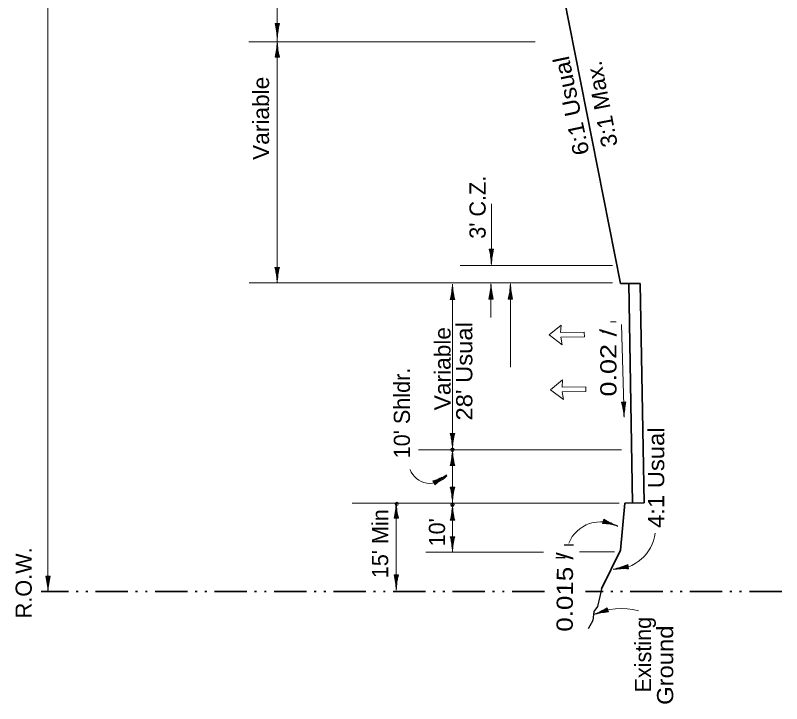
# Model space of a CAD drawing. Extents: x 2363427 to 2368559, y 6957299 to 6980140.
# Drawn here: x 2363660 to 2364324, y 6960223 to 6960819 of the extents above; entities that cross this region are included whole.
import ezdxf
from ezdxf.enums import TextEntityAlignment as Align

# ---------------------------------------------------------------- set-up
doc = ezdxf.new("R2010")
doc.units = 0
doc.header["$LTSCALE"] = 5.6
doc.header["$PDMODE"] = 32
doc.header["$PDSIZE"] = 2.8
doc.linetypes.add('DASH_DOUBLE_DOT', pattern=[9.2, 5, -1.2, 0.3, -1.2, 0.3, -1.2])
doc.linetypes.add('MEDIUM_DASHED', pattern=[4.5, 3, -1.5])
for name, color, linetype, lineweight in [('1', 7, 'Continuous', 13), ('3', 7, 'Continuous', 35), ('4', 7, 'Continuous', 13), ('40', 7, 'Continuous', 35), ('48', 7, 'Continuous', 25), ('8', 7, 'Continuous', 13)]:
    doc.layers.add(name, color=color, linetype=linetype, lineweight=lineweight)

msp = doc.modelspace()

# ---------------------------------------------------------------- linework, layer by layer
at = {"layer": '1', "linetype": 'MEDIUM_DASHED', "lineweight": 25}
msp.add_lwpolyline([(2364167.636, 6960322.531), (2364166.284, 6960316.029), (2364164.256, 6960307.359), (2364160.876, 6960303.025), (2364160.2, 6960295.077), (2364156.144, 6960287.853)], dxfattribs=at)
at = {"layer": '3'}
for p, q in [((2364122.377, 6960898.977), (2364184.144, 6960586.891)), ((2364201.167, 6960586.892), (2364184.144, 6960586.891)), ((2364194.487, 6960396.857), (2364191.166, 6960586.892)), ((2364204.485, 6960396.966), (2364201.165, 6960586.979)), ((2364187.895, 6960396.828), (2364184.039, 6960356.063)), ((2364187.895, 6960396.828), (2364204.487, 6960396.9)), ((2364184.039, 6960356.064), (2364167.636, 6960322.532))]:
    msp.add_line(p, q, dxfattribs=at)
at = {"layer": '3', "linetype": 'DASH_DOUBLE_DOT'}
for p, q in [((2364118.169, 6960320.227), (2363682.441, 6960320.227)), ((2364323.629, 6960320.227), (2364153.844, 6960320.227))]:
    msp.add_line(p, q, dxfattribs=at)
at = {"layer": '4'}
for p, q in [((2363688.107, 6960320.227), (2363688.107, 6961377.102)), ((2363886.88, 6960796.251), (2363886.88, 6960948.564)), ((2363884.965, 6960812.223), (2363888.795, 6960812.223)), ((2363885.315, 6960812.223), (2363885.315, 6960810.638)), ((2363885.815, 6960812.223), (2363885.815, 6960807.947)), ((2363886.315, 6960812.223), (2363886.315, 6960804.873)), ((2363886.815, 6960812.223), (2363886.815, 6960799.659)), ((2363887.315, 6960812.223), (2363887.315, 6960803.613)), ((2363887.815, 6960812.223), (2363887.815, 6960807.361)), ((2363888.315, 6960812.223), (2363888.315, 6960809.841)), ((2364110.255, 6960796.251), (2363862.332, 6960796.251)), ((2363886.801, 6960796.251), (2363886.801, 6960587.473)), ((2363886.923, 6960782.94), (2363886.923, 6960795.504)), ((2363885.923, 6960782.94), (2363885.923, 6960787.802)), ((2363886.423, 6960782.94), (2363886.423, 6960791.549)), ((2363887.423, 6960782.94), (2363887.423, 6960790.29)), ((2363887.923, 6960782.94), (2363887.923, 6960787.217)), ((2363888.773, 6960782.94), (2363884.943, 6960782.94)), ((2363885.423, 6960782.94), (2363885.423, 6960785.321)), ((2363888.423, 6960782.94), (2363888.423, 6960784.525)), ((2364072.296, 6960603.517), (2364072.296, 6960655.879)), ((2364070.381, 6960616.828), (2364074.211, 6960616.828)), ((2364070.381, 6960616.828), (2364074.211, 6960616.828)), ((2364070.731, 6960616.828), (2364070.731, 6960615.244)), ((2364070.731, 6960616.828), (2364070.731, 6960615.244)), ((2364071.231, 6960616.828), (2364071.231, 6960612.552)), ((2364071.231, 6960616.828), (2364071.231, 6960612.552)), ((2364071.731, 6960616.828), (2364071.731, 6960609.478)), ((2364071.731, 6960616.828), (2364071.731, 6960609.478)), ((2364072.231, 6960616.828), (2364072.231, 6960604.264)), ((2364072.231, 6960616.828), (2364072.231, 6960604.264)), ((2364072.731, 6960616.828), (2364072.731, 6960608.219)), ((2364072.731, 6960616.828), (2364072.731, 6960608.219)), ((2364073.231, 6960616.828), (2364073.231, 6960611.966)), ((2364073.231, 6960616.828), (2364073.231, 6960611.966)), ((2364073.731, 6960616.828), (2364073.731, 6960614.447)), ((2364073.731, 6960616.828), (2364073.731, 6960614.447)), ((2364177.073, 6960602.473), (2364045.363, 6960602.473)), ((2363884.887, 6960600.784), (2363888.717, 6960600.784)), ((2363884.887, 6960600.784), (2363888.717, 6960600.784)), ((2363885.237, 6960600.784), (2363885.237, 6960599.199)), ((2363885.237, 6960600.784), (2363885.237, 6960599.199)), ((2363885.737, 6960600.784), (2363885.737, 6960596.507)), ((2363885.737, 6960600.784), (2363885.737, 6960596.507)), ((2363886.237, 6960600.784), (2363886.237, 6960593.434)), ((2363886.237, 6960600.784), (2363886.237, 6960593.434)), ((2363886.737, 6960600.784), (2363886.737, 6960588.22)), ((2363886.737, 6960600.784), (2363886.737, 6960588.22)), ((2363887.237, 6960600.784), (2363887.237, 6960592.175)), ((2363887.237, 6960600.784), (2363887.237, 6960592.175)), ((2363887.737, 6960600.784), (2363887.737, 6960595.922)), ((2363887.737, 6960600.784), (2363887.737, 6960595.922)), ((2363888.237, 6960600.784), (2363888.237, 6960598.403)), ((2363888.237, 6960600.784), (2363888.237, 6960598.403)), ((2364177.073, 6960587.473), (2363862.498, 6960587.473)), ((2364038.137, 6960573.211), (2364038.137, 6960581.821)), ((2364038.137, 6960573.211), (2364038.137, 6960581.821)), ((2364038.573, 6960586.523), (2364038.573, 6960354.29)), ((2364038.637, 6960573.211), (2364038.637, 6960585.775)), ((2364038.637, 6960573.211), (2364038.637, 6960585.775)), ((2364071.471, 6960573.348), (2364071.471, 6960581.957)), ((2364071.471, 6960573.348), (2364071.471, 6960581.957)), ((2364071.906, 6960586.659), (2364071.906, 6960557.559)), ((2364071.971, 6960573.348), (2364071.971, 6960585.912)), ((2364071.971, 6960573.348), (2364071.971, 6960585.912)), ((2364088.709, 6960573.452), (2364088.709, 6960586.016)), ((2364088.709, 6960573.452), (2364088.709, 6960586.016)), ((2364088.773, 6960586.763), (2364088.773, 6960514.502)), ((2364089.209, 6960573.452), (2364089.209, 6960582.061)), ((2364089.209, 6960573.452), (2364089.209, 6960582.061)), ((2364037.137, 6960573.211), (2364037.137, 6960575.593)), ((2364037.137, 6960573.211), (2364037.137, 6960575.593)), ((2364037.637, 6960573.211), (2364037.637, 6960578.073)), ((2364037.637, 6960573.211), (2364037.637, 6960578.073)), ((2364039.137, 6960573.211), (2364039.137, 6960580.561)), ((2364039.137, 6960573.211), (2364039.137, 6960580.561)), ((2364039.637, 6960573.211), (2364039.637, 6960577.488)), ((2364039.637, 6960573.211), (2364039.637, 6960577.488)), ((2364040.137, 6960573.211), (2364040.137, 6960574.797)), ((2364040.137, 6960573.211), (2364040.137, 6960574.797)), ((2364070.471, 6960573.348), (2364070.471, 6960575.729)), ((2364070.471, 6960573.348), (2364070.471, 6960575.729)), ((2364070.971, 6960573.348), (2364070.971, 6960578.21)), ((2364070.971, 6960573.348), (2364070.971, 6960578.21)), ((2364072.471, 6960573.348), (2364072.471, 6960580.698)), ((2364072.471, 6960573.348), (2364072.471, 6960580.698)), ((2364072.971, 6960573.348), (2364072.971, 6960577.625)), ((2364072.971, 6960573.348), (2364072.971, 6960577.625)), ((2364073.471, 6960573.348), (2364073.471, 6960574.933)), ((2364073.471, 6960573.348), (2364073.471, 6960574.933)), ((2364087.209, 6960573.452), (2364087.209, 6960575.036)), ((2364087.209, 6960573.452), (2364087.209, 6960575.036)), ((2364087.709, 6960573.452), (2364087.709, 6960577.728)), ((2364087.709, 6960573.452), (2364087.709, 6960577.728)), ((2364088.209, 6960573.452), (2364088.209, 6960580.802)), ((2364088.209, 6960573.452), (2364088.209, 6960580.802)), ((2364089.709, 6960573.452), (2364089.709, 6960578.314)), ((2364089.709, 6960573.452), (2364089.709, 6960578.314)), ((2364090.209, 6960573.452), (2364090.209, 6960575.833)), ((2364090.209, 6960573.452), (2364090.209, 6960575.833)), ((2364040.487, 6960573.211), (2364036.657, 6960573.211)), ((2364040.487, 6960573.211), (2364036.657, 6960573.211)), ((2364073.821, 6960573.348), (2364069.991, 6960573.348)), ((2364073.821, 6960573.348), (2364069.991, 6960573.348)), ((2364086.859, 6960573.452), (2364090.689, 6960573.452)), ((2364086.859, 6960573.452), (2364090.689, 6960573.452)), ((2364184.959, 6960551.337), (2364187.235, 6960471.083)), ((2364188.771, 6960484.444), (2364184.943, 6960484.335)), ((2364185.423, 6960484.349), (2364185.491, 6960481.969)), ((2364185.923, 6960484.363), (2364186.061, 6960479.503)), ((2364186.423, 6960484.377), (2364186.667, 6960475.771)), ((2364186.922, 6960484.391), (2364187.279, 6960471.833)), ((2364187.422, 6960484.405), (2364187.631, 6960477.059)), ((2364187.922, 6960484.42), (2364188.043, 6960480.145)), ((2364188.421, 6960484.434), (2364188.467, 6960482.849)), ((2364036.657, 6960457.125), (2364040.487, 6960457.125)), ((2364036.657, 6960457.125), (2364040.487, 6960457.125)), ((2364037.007, 6960457.125), (2364037.007, 6960455.541)), ((2364037.007, 6960457.125), (2364037.007, 6960455.541)), ((2364037.507, 6960457.125), (2364037.507, 6960452.849)), ((2364037.507, 6960457.125), (2364037.507, 6960452.849)), ((2364038.007, 6960457.125), (2364038.007, 6960449.775)), ((2364038.007, 6960457.125), (2364038.007, 6960449.775)), ((2364038.507, 6960457.125), (2364038.507, 6960444.561)), ((2364038.507, 6960457.125), (2364038.507, 6960444.561)), ((2364039.007, 6960457.125), (2364039.007, 6960448.516)), ((2364039.007, 6960457.125), (2364039.007, 6960448.516)), ((2364039.507, 6960457.125), (2364039.507, 6960452.263)), ((2364039.507, 6960457.125), (2364039.507, 6960452.263)), ((2364040.007, 6960457.125), (2364040.007, 6960454.744)), ((2364040.007, 6960457.125), (2364040.007, 6960454.744)), ((2364184.92, 6960442.828), (2364009.052, 6960442.828)), ((2364038.637, 6960429.476), (2364038.637, 6960442.04)), ((2364038.637, 6960429.476), (2364038.637, 6960442.04)), ((2364038.137, 6960429.476), (2364038.137, 6960438.086)), ((2364038.137, 6960429.476), (2364038.137, 6960438.086)), ((2364039.137, 6960429.476), (2364039.137, 6960436.826)), ((2364039.137, 6960429.476), (2364039.137, 6960436.826)), ((2364040.487, 6960429.476), (2364036.657, 6960429.476)), ((2364040.487, 6960429.476), (2364036.657, 6960429.476)), ((2364037.137, 6960429.476), (2364037.137, 6960431.858)), ((2364037.137, 6960429.476), (2364037.137, 6960431.858)), ((2364037.637, 6960429.476), (2364037.637, 6960434.338)), ((2364037.637, 6960429.476), (2364037.637, 6960434.338)), ((2364039.637, 6960429.476), (2364039.637, 6960433.753)), ((2364039.637, 6960429.476), (2364039.637, 6960433.753)), ((2364040.137, 6960429.476), (2364040.137, 6960431.062)), ((2364040.137, 6960429.476), (2364040.137, 6960431.062)), ((2364023.435, 6960412.671), (2364021.447, 6960415.945)), ((2364021.697, 6960415.534), (2364023.732, 6960416.77)), ((2364021.956, 6960415.108), (2364026.112, 6960417.63)), ((2364022.215, 6960414.68), (2364029.575, 6960419.148)), ((2364022.475, 6960414.252), (2364033.215, 6960420.772)), ((2364022.734, 6960413.825), (2364029.017, 6960417.639)), ((2364022.993, 6960413.398), (2364026.649, 6960415.616)), ((2364023.253, 6960412.97), (2364024.608, 6960413.793)), ((2364036.657, 6960410.647), (2364040.487, 6960410.647)), ((2364036.657, 6960410.647), (2364040.487, 6960410.647)), ((2364037.007, 6960410.647), (2364037.007, 6960409.063)), ((2364037.007, 6960410.647), (2364037.007, 6960409.063)), ((2364037.507, 6960410.647), (2364037.507, 6960406.371)), ((2364037.507, 6960410.647), (2364037.507, 6960406.371)), ((2364038.007, 6960410.647), (2364038.007, 6960403.297)), ((2364038.007, 6960410.647), (2364038.007, 6960403.297)), ((2364038.507, 6960410.647), (2364038.507, 6960398.083)), ((2364038.507, 6960410.647), (2364038.507, 6960398.083)), ((2364039.007, 6960410.647), (2364039.007, 6960402.038)), ((2364039.007, 6960410.647), (2364039.007, 6960402.038)), ((2364039.507, 6960410.647), (2364039.507, 6960405.785)), ((2364039.507, 6960410.647), (2364039.507, 6960405.785)), ((2364040.007, 6960410.647), (2364040.007, 6960408.266)), ((2364040.007, 6960410.647), (2364040.007, 6960408.266)), ((2364182.991, 6960396.764), (2363951.662, 6960396.764)), ((2363989.842, 6960383.655), (2363989.842, 6960396.219)), ((2363989.842, 6960383.655), (2363989.842, 6960396.219)), ((2363989.906, 6960396.967), (2363989.906, 6960321.431)), ((2363989.342, 6960383.655), (2363989.342, 6960391.005)), ((2363989.342, 6960383.655), (2363989.342, 6960391.005)), ((2363990.342, 6960383.655), (2363990.342, 6960392.265)), ((2363990.342, 6960383.655), (2363990.342, 6960392.265)), ((2364038.137, 6960381.88), (2364038.137, 6960390.49)), ((2364038.137, 6960381.88), (2364038.137, 6960390.49)), ((2364038.637, 6960381.88), (2364038.637, 6960394.444)), ((2364038.637, 6960381.88), (2364038.637, 6960394.444)), ((2364039.137, 6960381.88), (2364039.137, 6960389.23)), ((2364039.137, 6960381.88), (2364039.137, 6960389.23)), ((2363987.992, 6960383.655), (2363991.822, 6960383.655)), ((2363987.992, 6960383.655), (2363991.822, 6960383.655)), ((2363988.342, 6960383.655), (2363988.342, 6960385.24)), ((2363988.342, 6960383.655), (2363988.342, 6960385.24)), ((2363988.842, 6960383.655), (2363988.842, 6960387.931)), ((2363988.842, 6960383.655), (2363988.842, 6960387.931)), ((2363990.842, 6960383.655), (2363990.842, 6960388.517)), ((2363990.842, 6960383.655), (2363990.842, 6960388.517)), ((2363991.342, 6960383.655), (2363991.342, 6960386.037)), ((2363991.342, 6960383.655), (2363991.342, 6960386.037)), ((2364037.137, 6960381.88), (2364037.137, 6960384.262)), ((2364037.137, 6960381.88), (2364037.137, 6960384.262)), ((2364037.637, 6960381.88), (2364037.637, 6960386.742)), ((2364037.637, 6960381.88), (2364037.637, 6960386.742)), ((2364039.637, 6960381.88), (2364039.637, 6960386.157)), ((2364039.637, 6960381.88), (2364039.637, 6960386.157)), ((2364040.137, 6960381.88), (2364040.137, 6960383.466)), ((2364040.137, 6960381.88), (2364040.137, 6960383.466)), ((2364168.516, 6960379.251), (2364169.681, 6960382.9)), ((2364169.535, 6960382.442), (2364171.804, 6960381.718)), ((2364040.487, 6960381.88), (2364036.657, 6960381.88)), ((2364040.487, 6960381.88), (2364036.657, 6960381.88)), ((2364168.623, 6960379.584), (2364170.133, 6960379.102)), ((2364168.775, 6960380.061), (2364172.849, 6960378.76)), ((2364168.927, 6960380.537), (2364175.928, 6960378.3)), ((2364169.079, 6960381.014), (2364181.047, 6960377.19)), ((2364169.231, 6960381.49), (2364177.433, 6960378.87)), ((2364169.383, 6960381.966), (2364174.015, 6960380.486)), ((2364036.678, 6960367.687), (2364040.508, 6960367.687)), ((2364036.678, 6960367.687), (2364040.508, 6960367.687)), ((2364037.028, 6960367.687), (2364037.028, 6960366.103)), ((2364037.028, 6960367.687), (2364037.028, 6960366.103)), ((2364037.528, 6960367.687), (2364037.528, 6960363.411)), ((2364037.528, 6960367.687), (2364037.528, 6960363.411)), ((2364038.028, 6960367.687), (2364038.028, 6960360.337)), ((2364038.028, 6960367.687), (2364038.028, 6960360.337)), ((2364038.528, 6960367.687), (2364038.528, 6960355.123)), ((2364038.528, 6960367.687), (2364038.528, 6960355.123)), ((2364039.028, 6960367.687), (2364039.028, 6960359.078)), ((2364039.028, 6960367.687), (2364039.028, 6960359.078)), ((2364039.528, 6960367.687), (2364039.528, 6960362.825)), ((2364039.528, 6960367.687), (2364039.528, 6960362.825)), ((2364040.028, 6960367.687), (2364040.028, 6960365.306)), ((2364040.028, 6960367.687), (2364040.028, 6960365.306)), ((2364117.512, 6960354.291), (2364015.635, 6960354.291)), ((2364178.744, 6960354.68), (2364148.669, 6960354.68)), ((2364190.644, 6960342.73), (2364185.854, 6960341.892)), ((2364190.558, 6960343.222), (2364188.212, 6960342.812)), ((2364191.136, 6960339.923), (2364190.476, 6960343.695)), ((2364190.816, 6960341.744), (2364178.44, 6960339.579)), ((2364190.73, 6960342.238), (2364182.25, 6960340.754)), ((2364190.903, 6960341.252), (2364183.662, 6960339.985)), ((2364190.989, 6960340.76), (2364186.776, 6960340.022)), ((2364191.075, 6960340.268), (2364189.514, 6960339.994)), ((2363686.421, 6960333.539), (2363690.251, 6960333.539)), ((2363686.771, 6960333.539), (2363686.771, 6960331.953)), ((2363687.271, 6960333.539), (2363687.271, 6960329.262)), ((2363687.771, 6960333.539), (2363687.771, 6960326.189)), ((2363688.271, 6960333.539), (2363688.271, 6960320.975)), ((2363688.771, 6960333.539), (2363688.771, 6960324.929)), ((2363689.271, 6960333.539), (2363689.271, 6960328.677)), ((2363689.771, 6960333.539), (2363689.771, 6960331.157)), ((2363991.822, 6960334.743), (2363987.992, 6960334.743)), ((2363991.822, 6960334.743), (2363987.992, 6960334.743)), ((2363988.472, 6960334.743), (2363988.472, 6960332.361)), ((2363988.472, 6960334.743), (2363988.472, 6960332.361)), ((2363988.972, 6960334.743), (2363988.972, 6960329.881)), ((2363988.972, 6960334.743), (2363988.972, 6960329.881)), ((2363989.472, 6960334.743), (2363989.472, 6960326.133)), ((2363989.472, 6960334.743), (2363989.472, 6960326.133)), ((2363989.972, 6960334.743), (2363989.972, 6960322.179)), ((2363989.972, 6960334.743), (2363989.972, 6960322.179)), ((2363990.472, 6960334.743), (2363990.472, 6960327.393)), ((2363990.472, 6960334.743), (2363990.472, 6960327.393)), ((2363990.972, 6960334.743), (2363990.972, 6960330.467)), ((2363990.972, 6960334.743), (2363990.972, 6960330.467)), ((2363991.472, 6960334.743), (2363991.472, 6960333.158)), ((2363991.472, 6960334.743), (2363991.472, 6960333.158)), ((2364173.094, 6960304.399), (2364161.149, 6960300.505)), ((2364173.249, 6960303.924), (2364165.063, 6960301.256)), ((2364172.939, 6960304.874), (2364165.951, 6960302.596)), ((2364172.784, 6960305.35), (2364168.718, 6960304.024)), ((2364173.404, 6960303.448), (2364168.781, 6960301.942)), ((2364172.629, 6960305.826), (2364171.122, 6960305.334)), ((2364173.559, 6960302.973), (2364171.295, 6960302.235)), ((2364172.521, 6960306.158), (2364173.707, 6960302.516))]:
    msp.add_line(p, q, dxfattribs=at)
at = {"layer": '4', "lineweight": 25}
for p, q in [((2364143.504, 6960360.326), (2364135.343, 6960360.326)), ((2364136.186, 6960349.502), (2364128.026, 6960349.502))]:
    msp.add_line(p, q, dxfattribs=at)
at = {"layer": '4'}
for centre, radius, start, end in [((2363814.757, 6960795.33), 72.212, 2.84356, 13.52961), ((2363959.004, 6960795.33), 72.212, 166.47039, 177.15644), ((2363814.735, 6960799.834), 72.212, 346.47039, 357.15644), ((2363958.982, 6960799.834), 72.212, 182.84356, 193.52961), ((2364000.173, 6960599.935), 72.212, 2.84356, 13.52961), ((2364000.173, 6960599.935), 72.212, 2.84356, 13.52961), ((2364144.42, 6960599.935), 72.212, 166.47039, 177.15644), ((2364144.42, 6960599.935), 72.212, 166.47039, 177.15644), ((2363814.678, 6960583.891), 72.212, 2.84356, 13.52961), ((2363814.678, 6960583.891), 72.212, 2.84356, 13.52961), ((2363958.925, 6960583.891), 72.212, 166.47039, 177.15644), ((2363958.925, 6960583.891), 72.212, 166.47039, 177.15644), ((2363966.449, 6960590.106), 72.212, 346.47039, 357.15644), ((2363966.449, 6960590.106), 72.212, 346.47039, 357.15644), ((2364110.696, 6960590.106), 72.212, 182.84356, 193.52961), ((2364110.696, 6960590.106), 72.212, 182.84356, 193.52961), ((2363999.782, 6960590.242), 72.212, 346.47039, 357.15644), ((2363999.782, 6960590.242), 72.212, 346.47039, 357.15644), ((2364144.03, 6960590.242), 72.212, 182.84356, 193.52961), ((2364144.03, 6960590.242), 72.212, 182.84356, 193.52961), ((2364016.65, 6960590.346), 72.212, 346.47039, 357.15644), ((2364016.65, 6960590.346), 72.212, 346.47039, 357.15644), ((2364160.897, 6960590.346), 72.212, 182.84356, 193.52961), ((2364160.897, 6960590.346), 72.212, 182.84356, 193.52961), ((2364115.241, 6960465.459), 72.212, 4.46769, 15.15374), ((2364259.43, 6960469.547), 72.212, 168.09453, 178.78057), ((2363966.449, 6960440.232), 72.212, 2.84356, 13.52961), ((2363966.449, 6960440.232), 72.212, 2.84356, 13.52961), ((2364110.696, 6960440.232), 72.212, 166.47039, 177.15644), ((2364110.696, 6960440.232), 72.212, 166.47039, 177.15644), ((2363966.449, 6960446.371), 72.212, 346.47039, 357.15644), ((2363966.449, 6960446.371), 72.212, 346.47039, 357.15644), ((2364110.696, 6960446.371), 72.212, 182.84356, 193.52961), ((2364110.696, 6960446.371), 72.212, 182.84356, 193.52961), ((2364019.442, 6960432.673), 18.823, 200.84978, 319.74384), ((2363999.456, 6960484.728), 72.212, 287.73061, 298.41666), ((2364074.309, 6960361.422), 72.212, 124.10378, 134.78983), ((2363966.449, 6960393.754), 72.212, 2.84356, 13.52961), ((2363966.449, 6960393.754), 72.212, 2.84356, 13.52961), ((2364110.696, 6960393.754), 72.212, 166.47039, 177.15644), ((2364110.696, 6960393.754), 72.212, 166.47039, 177.15644), ((2363917.783, 6960400.55), 72.212, 346.47039, 357.15644), ((2363917.783, 6960400.55), 72.212, 346.47039, 357.15644), ((2364062.03, 6960400.55), 72.212, 182.84356, 193.52961), ((2364062.03, 6960400.55), 72.212, 182.84356, 193.52961), ((2363966.449, 6960398.775), 72.212, 346.47039, 357.15644), ((2363966.449, 6960398.775), 72.212, 346.47039, 357.15644), ((2364110.696, 6960398.775), 72.212, 182.84356, 193.52961), ((2364110.696, 6960398.775), 72.212, 182.84356, 193.52961), ((2364207.14, 6960444.637), 72.212, 238.75343, 249.43948), ((2364166.759, 6960350.962), 29.635, 59.62074, 157.81619), ((2364163.243, 6960307.231), 72.212, 75.12659, 85.81264), ((2364178.49, 6960375.418), 36.023, 268.88537, 352.71261), ((2363966.47, 6960350.794), 72.212, 2.84356, 13.52961), ((2363966.47, 6960350.794), 72.212, 2.84356, 13.52961), ((2364110.717, 6960350.794), 72.212, 166.47039, 177.15644), ((2364110.717, 6960350.794), 72.212, 166.47039, 177.15644), ((2364161.731, 6960409.941), 72.212, 282.77005, 293.4561), ((2364186.597, 6960267.854), 72.212, 86.39688, 97.08293), ((2363616.213, 6960316.645), 72.212, 2.84356, 13.52961), ((2363760.46, 6960316.645), 72.212, 166.47039, 177.15644), ((2363917.783, 6960317.85), 72.212, 2.84356, 13.52961), ((2363917.783, 6960317.85), 72.212, 2.84356, 13.52961), ((2364062.03, 6960317.85), 72.212, 166.47039, 177.15644), ((2364062.03, 6960317.85), 72.212, 166.47039, 177.15644), ((2364184.359, 6960248.712), 56.809, 74.22951, 114.90949), ((2364134.698, 6960367.674), 72.212, 290.89929, 301.58534), ((2364179.406, 6960230.53), 72.212, 94.52612, 105.21217)]:
    msp.add_arc(centre, radius, start, end, dxfattribs=at)
for p in [(2364038.573, 6960455.61), (2364038.573, 6960443.189), (2364038.573, 6960442.788), (2363990.304, 6960396.068), (2364038.573, 6960395.593), (2364038.573, 6960395.192)]:
    msp.add_point(p, dxfattribs=at)
at = {"layer": '40', "lineweight": 13}
for p, q in [((2364132.246, 6960544.621), (2364152.751, 6960544.816)), ((2364133.431, 6960497.228), (2364153.937, 6960497.423))]:
    msp.add_line(p, q, dxfattribs=at)
for points in [[(2364132.246, 6960544.621), (2364132.779, 6960550.936), (2364122.391, 6960542.401), (2364133.491, 6960533.798), (2364132.283, 6960540.526)], [(2364132.283, 6960540.526), (2364152.789, 6960540.721), (2364152.751, 6960544.816)], [(2364133.431, 6960497.228), (2364133.964, 6960503.543), (2364123.577, 6960495.008), (2364134.677, 6960486.406), (2364133.469, 6960493.133)], [(2364133.469, 6960493.133), (2364153.974, 6960493.328), (2364153.937, 6960497.423)]]:
    msp.add_lwpolyline(points, dxfattribs=at)
at = {"layer": '48', "lineweight": 13}
for p, q in [((2364175.522, 6960553.806), (2364180.292, 6960553.806)), ((2364173.877, 6960544.764), (2364168.154, 6960544.764))]:
    msp.add_line(p, q, dxfattribs=at)
msp.add_lwpolyline([(2364194.487, 6960396.857), (2364204.485, 6960396.966), (2364201.165, 6960586.979), (2364191.166, 6960586.892)], close=True, dxfattribs=at)
at = {"layer": '8'}
for points in [[(2364122.391, 6960542.401), (2364132.779, 6960550.936), (2364132.246, 6960544.621), (2364152.751, 6960544.816), (2364152.789, 6960540.721), (2364132.283, 6960540.526), (2364133.491, 6960533.798)], [(2364123.577, 6960495.008), (2364133.964, 6960503.543), (2364133.431, 6960497.228), (2364153.937, 6960497.423), (2364153.974, 6960493.328), (2364133.469, 6960493.133), (2364134.677, 6960486.406)]]:
    msp.add_lwpolyline(points, close=True, dxfattribs=at)

# ---------------------------------------------------------------- texts
at = {"layer": '4'}
for s, rotation, width, p in [('6:1 Usual', 101.975, 1.1, (2364148.237, 6960742.26)), ('3:1 Max.', 100.991, 1.05, (2364174.595, 6960743.618)), ('Variable', 90, 1.05, (2363879.767, 6960729.975)), ('Variable', 90, 1.05, (2364036.933, 6960513.209)), ("28' Usual", 90, 1.1, (2364055.774, 6960510.904)), ('0.02 /', 90, 1.25, (2364180.578, 6960518.335)), ('4:1 Usual', 90.006, 1.1, (2364221.946, 6960418.811)), ('0.015 /', 89.708, 1.2, (2364142.864, 6960319.756)), ('Ground', 90, 1.1, (2364229.694, 6960256.427))]:
    msp.add_text(s, height=14, rotation=rotation, dxfattribs=dict(at, width=width)).set_placement(p, align=Align.CENTER)
for s, p in [("3' C.Z.", (2364067.313, 6960652.976)), ("10' Shldr.", (2364001.759, 6960474.811)), ("15' Min", (2363982.937, 6960361.635)), ("10' ", (2364032.141, 6960374.092)), ('R.O.W.', (2363674.285, 6960327.731)), ('Existing ', (2364210.603, 6960268.147))]:
    msp.add_text(s, height=14, rotation=90, dxfattribs=at).set_placement(p, align=Align.CENTER)

doc.saveas('drawing.dxf')
